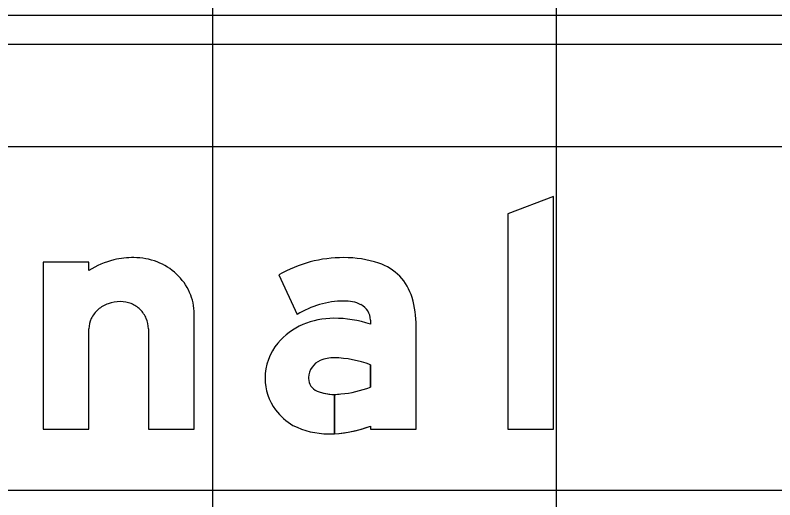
# Model space of a CAD drawing. Extents: x 1797809 to 2198143, y 249608 to 1237864.
# Drawn here: x 2194748.538 to 2194752.959, y 1237308.05 to 1237310.87 of the extents above; entities that cross this region are included whole.
import ezdxf

# ---------------------------------------------------------------- set-up
doc = ezdxf.new("R2010")
doc.units = 0
for name, color, linetype in [('GSBWFILL', 7, 'Continuous'), ('GSCOLORFILL', 7, 'Continuous'), ('GSOUTLINE', 7, 'Continuous'), ('GSSHT', 7, 'Continuous')]:
    doc.layers.add(name, color=color, linetype=linetype)

msp = doc.modelspace()

# ---------------------------------------------------------------- linework, layer by layer
at = {"layer": 'GSBWFILL'}
msp.add_line((2194749.3131, 1237309.0448), (2194749.3131, 1237308.4606), dxfattribs=at)
msp.add_lwpolyline([(2194751.6708, 1237308.4606), (2194751.6708, 1237309.8159), (2194751.4044, 1237309.7148), (2194751.4044, 1237308.4606)], close=True, dxfattribs=at)
for points in [[(2194748.9668, 1237309.3848), (2194748.9668, 1237309.4329), (2194748.7004, 1237309.4329), (2194748.7004, 1237308.4606), (2194748.9668, 1237308.4606), (2194748.9668, 1237309.0448)], [(2194750.0726, 1237309.3595), (2194750.1795, 1237309.1287)], [(2194749.3131, 1237308.4606), (2194749.5795, 1237308.4606), (2194749.5795, 1237309.1324)], [(2194750.6052, 1237309.0962), (2194750.6052, 1237309.0717)], [(2194750.6052, 1237308.4792), (2194750.6052, 1237308.4606), (2194750.8716, 1237308.4606), (2194750.8716, 1237309.0616)], [(2194750.6052, 1237308.8358), (2194750.6052, 1237308.7064)], [(2194750.3954, 1237308.4348), (2194750.3954, 1237308.6633)], [(2194750.3955, 1237308.6633), (2194750.3955, 1237308.4348)]]:
    msp.add_lwpolyline(points, dxfattribs=at)
for centre, radius, start, end in [((2194750.4504, 1237308.696), 0.7635, 90, 119.6631), ((2194750.4504, 1237308.8076), 0.652, 71.834, 90), ((2194750.5603, 1237309.1423), 0.2997, 16.3165, 71.834), ((2194750.2846, 1237309.0616), 0.587, 0, 16.3165), ((2194750.4504, 1237308.696), 0.5104, 90, 122.0567), ((2194750.46, 1237309.0049), 0.2018, 63.6188, 92.7072), ((2194750.5053, 1237309.0962), 0.0999, 360, 63.6188), ((2194750.3915, 1237308.6497), 0.4568, 90, 113.1768), ((2194750.3915, 1237308.434), 0.6725, 71.4755, 90), ((2194750.3602, 1237308.7177), 0.382, 112.8774, 140.1871), ((2194750.3132, 1237308.7569), 0.3208, 140.1871, 180), ((2194750.3903, 1237308.6843), 0.1926, 88.6403, 113.408), ((2194750.3763, 1237308.2222), 0.6549, 69.5454, 88.375), ((2194750.3587, 1237308.7572), 0.1132, 113.408, 177.7075), ((2194750.2991, 1237308.7569), 0.3066, 180, 216.8494), ((2194750.3661, 1237308.7569), 0.1206, 177.7075, 180), ((2194750.3254, 1237308.7569), 0.0799, 180, 247.966), ((2194750.3799, 1237309.2794), 0.6157, 274.983, 291.4646), ((2194750.3954, 1237308.9297), 0.2664, 247.966, 270), ((2194750.3954, 1237308.9297), 0.2664, 270.0143, 278.1886), ((2194750.3263, 1237308.7773), 0.3406, 216.8494, 239.6064), ((2194750.3612, 1237308.8923), 0.4583, 243.1197, 270), ((2194750.3612, 1237309.1138), 0.6799, 272.8914, 291.0305), ((2194750.3612, 1237309.1138), 0.6799, 270, 272.8858)]:
    msp.add_arc(centre, radius, start, end, dxfattribs=at)
for centre, major_axis, start_param, end_param in [((2194749.2245, 1237308.9802), (0, 0.4797), 0.235088, 0.567132), ((2194749.229, 1237308.9267), (0, 0.5328), 0, 0.219986), ((2194749.229, 1237309.0845), (0, 0.375), 5.914285, 6.283185), ((2194749.2381, 1237309.1079), (0, 0.35), 5.532258, 5.914285), ((2194749.252, 1237309.1228), (0, 0.3295), 5.130076, 5.532258), ((2194749.2737, 1237309.1324), (0, 0.3059), 4.712389, 5.130076), ((2194749.1406, 1237309.0188), (0, 0.1833), 0.345704, 0.715718), ((2194749.1495, 1237308.994), (0, 0.2097), 0, 0.345704), ((2194749.1495, 1237309.0354), (0, 0.1683), 5.900624, 6.283185), ((2194749.1514, 1237309.04), (0, 0.1634), 5.51227, 5.900624), ((2194749.1268, 1237309.0346), (0, 0.1623), 0.715718, 1.126231), ((2194749.1542, 1237309.0429), (0, 0.1593), 5.115435, 5.51227), ((2194749.1056, 1237309.0448), (0, 0.1388), 1.126231, 1.570796), ((2194749.1586, 1237309.0448), (0, 0.1545), 4.712389, 5.115435)]:
    msp.add_ellipse(centre, major_axis=major_axis, ratio=0.999998, start_param=start_param, end_param=end_param, dxfattribs=at)
at = {"layer": 'GSCOLORFILL'}
for p, q in [((2194756.3829, 1237310.868), (2194744.8944, 1237310.868)), ((2194744.8944, 1237310.7015), (2194756.3829, 1237310.7015)), ((2194749.3131, 1237309.0448), (2194749.3131, 1237308.4606))]:
    msp.add_line(p, q, dxfattribs=at)
msp.add_lwpolyline([(2194751.6708, 1237308.4606), (2194751.6708, 1237309.8159), (2194751.4044, 1237309.7148), (2194751.4044, 1237308.4606)], close=True, dxfattribs=at)
for points in [[(2194748.9668, 1237309.3848), (2194748.9668, 1237309.4329), (2194748.7004, 1237309.4329), (2194748.7004, 1237308.4606), (2194748.9668, 1237308.4606), (2194748.9668, 1237309.0448)], [(2194750.0726, 1237309.3595), (2194750.1795, 1237309.1287)], [(2194749.3131, 1237308.4606), (2194749.5795, 1237308.4606), (2194749.5795, 1237309.1324)], [(2194750.6052, 1237309.0962), (2194750.6052, 1237309.0717)], [(2194750.6052, 1237308.4792), (2194750.6052, 1237308.4606), (2194750.8716, 1237308.4606), (2194750.8716, 1237309.0616)], [(2194750.6052, 1237308.8358), (2194750.6052, 1237308.7064)], [(2194750.3954, 1237308.4348), (2194750.3954, 1237308.6633)], [(2194750.3955, 1237308.6633), (2194750.3955, 1237308.4348)]]:
    msp.add_lwpolyline(points, dxfattribs=at)
for centre, radius, start, end in [((2194750.4504, 1237308.696), 0.7635, 90, 119.6631), ((2194750.4504, 1237308.8076), 0.652, 71.834, 90), ((2194750.5603, 1237309.1423), 0.2997, 16.3165, 71.834), ((2194750.2846, 1237309.0616), 0.587, 0, 16.3165), ((2194750.4504, 1237308.696), 0.5104, 90, 122.0567), ((2194750.46, 1237309.0049), 0.2018, 63.6188, 92.7072), ((2194750.5053, 1237309.0962), 0.0999, 360, 63.6188), ((2194750.3915, 1237308.6497), 0.4568, 90, 113.1768), ((2194750.3915, 1237308.434), 0.6725, 71.4755, 90), ((2194750.3602, 1237308.7177), 0.382, 112.8774, 140.1871), ((2194750.3132, 1237308.7569), 0.3208, 140.1871, 180), ((2194750.3903, 1237308.6843), 0.1926, 88.6403, 113.408), ((2194750.3763, 1237308.2222), 0.6549, 69.5454, 88.375), ((2194750.3587, 1237308.7572), 0.1132, 113.408, 177.7075), ((2194750.2991, 1237308.7569), 0.3066, 180, 216.8494), ((2194750.3661, 1237308.7569), 0.1206, 177.7075, 180), ((2194750.3254, 1237308.7569), 0.0799, 180, 247.966), ((2194750.3799, 1237309.2794), 0.6157, 274.983, 291.4646), ((2194750.3954, 1237308.9297), 0.2664, 247.966, 270), ((2194750.3954, 1237308.9297), 0.2664, 270.0143, 278.1886), ((2194750.3263, 1237308.7773), 0.3406, 216.8494, 239.6064), ((2194750.3612, 1237308.8923), 0.4583, 243.1197, 270), ((2194750.3612, 1237309.1138), 0.6799, 272.8914, 291.0305), ((2194750.3612, 1237309.1138), 0.6799, 270, 272.8858)]:
    msp.add_arc(centre, radius, start, end, dxfattribs=at)
for centre, major_axis, start_param, end_param in [((2194749.2245, 1237308.9802), (0, 0.4797), 0.235088, 0.567132), ((2194749.229, 1237308.9267), (0, 0.5328), 0, 0.219986), ((2194749.229, 1237309.0845), (0, 0.375), 5.914285, 6.283185), ((2194749.2381, 1237309.1079), (0, 0.35), 5.532258, 5.914285), ((2194749.252, 1237309.1228), (0, 0.3295), 5.130076, 5.532258), ((2194749.2737, 1237309.1324), (0, 0.3059), 4.712389, 5.130076), ((2194749.1406, 1237309.0188), (0, 0.1833), 0.345704, 0.715718), ((2194749.1495, 1237308.994), (0, 0.2097), 0, 0.345704), ((2194749.1495, 1237309.0354), (0, 0.1683), 5.900624, 6.283185), ((2194749.1514, 1237309.04), (0, 0.1634), 5.51227, 5.900624), ((2194749.1268, 1237309.0346), (0, 0.1623), 0.715718, 1.126231), ((2194749.1542, 1237309.0429), (0, 0.1593), 5.115435, 5.51227), ((2194749.1056, 1237309.0448), (0, 0.1388), 1.126231, 1.570796), ((2194749.1586, 1237309.0448), (0, 0.1545), 4.712389, 5.115435)]:
    msp.add_ellipse(centre, major_axis=major_axis, ratio=0.999998, start_param=start_param, end_param=end_param, dxfattribs=at)
at = {"layer": 'GSOUTLINE'}
msp.add_line((2194749.3131, 1237309.0448), (2194749.3131, 1237308.4606), dxfattribs=at)
msp.add_lwpolyline([(2194751.6708, 1237308.4606), (2194751.6708, 1237309.8159), (2194751.4044, 1237309.7148), (2194751.4044, 1237308.4606)], close=True, dxfattribs=at)
for points in [[(2194748.9668, 1237309.3848), (2194748.9668, 1237309.4329), (2194748.7004, 1237309.4329), (2194748.7004, 1237308.4606), (2194748.9668, 1237308.4606), (2194748.9668, 1237309.0448)], [(2194750.0726, 1237309.3595), (2194750.1795, 1237309.1287)], [(2194749.3131, 1237308.4606), (2194749.5795, 1237308.4606), (2194749.5795, 1237309.1324)], [(2194750.6052, 1237309.0962), (2194750.6052, 1237309.0717)], [(2194750.6052, 1237308.4792), (2194750.6052, 1237308.4606), (2194750.8716, 1237308.4606), (2194750.8716, 1237309.0616)], [(2194750.6052, 1237308.7064), (2194750.6052, 1237308.8358)]]:
    msp.add_lwpolyline(points, dxfattribs=at)
for centre, radius, start, end in [((2194750.4504, 1237308.696), 0.7635, 90, 119.6631), ((2194750.4504, 1237308.8076), 0.652, 71.834, 90), ((2194750.5603, 1237309.1423), 0.2997, 16.3165, 71.834), ((2194750.2846, 1237309.0616), 0.587, 0, 16.3165), ((2194750.4504, 1237308.696), 0.5104, 90, 122.0567), ((2194750.46, 1237309.0049), 0.2018, 63.6188, 92.7072), ((2194750.5053, 1237309.0962), 0.0999, 360, 63.6188), ((2194750.3915, 1237308.6497), 0.4568, 90, 113.1768), ((2194750.3915, 1237308.434), 0.6725, 71.4755, 90), ((2194750.3602, 1237308.7177), 0.382, 112.8774, 140.1871), ((2194750.3132, 1237308.7569), 0.3208, 140.1871, 180), ((2194750.3903, 1237308.6843), 0.1926, 88.6475, 113.408), ((2194750.3946, 1237308.8669), 0.00999, 88.3729, 88.6475), ((2194750.3763, 1237308.2222), 0.6549, 69.5454, 88.3729), ((2194750.3587, 1237308.7572), 0.1132, 113.408, 177.7075), ((2194750.2991, 1237308.7569), 0.3066, 180, 216.8494), ((2194750.3661, 1237308.7569), 0.1206, 177.7075, 180), ((2194750.3254, 1237308.7569), 0.0799, 180, 247.966), ((2194750.3799, 1237309.2794), 0.6157, 274.983, 291.4646), ((2194750.3954, 1237308.9297), 0.2664, 247.966, 278.1886), ((2194750.3263, 1237308.7773), 0.3406, 216.8494, 239.6064), ((2194750.3612, 1237308.8923), 0.4583, 243.1197, 270), ((2194750.3612, 1237309.1138), 0.6799, 270, 291.0305)]:
    msp.add_arc(centre, radius, start, end, dxfattribs=at)
for centre, major_axis, start_param, end_param in [((2194749.2245, 1237308.9802), (0, 0.4797), 0.235088, 0.567132), ((2194749.229, 1237308.9267), (0, 0.5328), 0, 0.219986), ((2194749.229, 1237309.0845), (0, 0.375), 5.914285, 6.283185), ((2194749.2381, 1237309.1079), (0, 0.35), 5.532258, 5.914285), ((2194749.252, 1237309.1228), (0, 0.3295), 5.130076, 5.532258), ((2194749.2737, 1237309.1324), (0, 0.3059), 4.712389, 5.130076), ((2194749.1406, 1237309.0188), (0, 0.1833), 0.345704, 0.715718), ((2194749.1495, 1237308.994), (0, 0.2097), 0, 0.345704), ((2194749.1495, 1237309.0354), (0, 0.1683), 5.900624, 6.283185), ((2194749.1514, 1237309.04), (0, 0.1634), 5.51227, 5.900624), ((2194749.1268, 1237309.0346), (0, 0.1623), 0.715718, 1.126231), ((2194749.1542, 1237309.0429), (0, 0.1593), 5.115435, 5.51227), ((2194749.1056, 1237309.0448), (0, 0.1388), 1.126231, 1.570796), ((2194749.1586, 1237309.0448), (0, 0.1545), 4.712389, 5.115435)]:
    msp.add_ellipse(centre, major_axis=major_axis, ratio=0.999998, start_param=start_param, end_param=end_param, dxfattribs=at)
at = {"layer": 'GSSHT'}
for p, q in [((2194749.6881, 1237258.1062), (2194749.6881, 1237318.1062)), ((2194751.6881, 1237258.1062), (2194751.6881, 1237318.1062)), ((2194697.6881, 1237310.1062), (2194827.6881, 1237310.1062)), ((2194697.6881, 1237308.1062), (2194827.6881, 1237308.1062))]:
    msp.add_line(p, q, dxfattribs=at)

doc.saveas('drawing.dxf')
